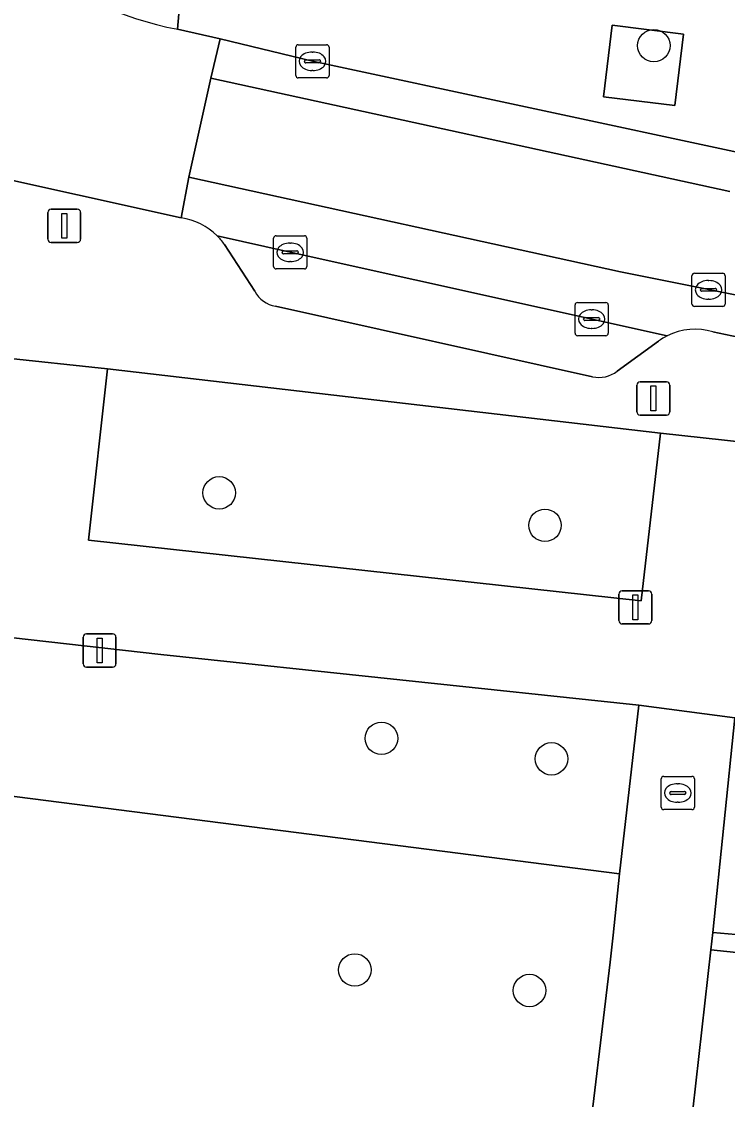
# Model space of a CAD drawing. Extents: x 161928 to 163071, y 386474 to 387428.
# Drawn here: x 162291.77 to 162313.04, y 386722.6 to 386755.07 of the extents above; entities that cross this region are included whole.
import ezdxf

# ---------------------------------------------------------------- set-up
doc = ezdxf.new("R2010")
doc.units = 0
for name, color, linetype in [('IMGEO_Afsluitpaal', 7, 'Continuous'), ('IMGEO_Boom', 7, 'Continuous'), ('IMGEO_Grasland_overig', 7, 'Continuous'), ('IMGEO_Groenvoorziening', 7, 'Continuous'), ('IMGEO_Kolk', 7, 'Continuous'), ('IMGEO_Lichtmast', 7, 'Continuous'), ('IMGEO_Parkeervlak_open', 7, 'Continuous'), ('IMGEO_Rijbaan_lokaal_gesloten', 7, 'Continuous'), ('IMGEO_Rijbaan_lokaal_open', 7, 'Continuous'), ('IMGEO_Rioolput', 7, 'Continuous'), ('IMGEO_Voetpad_open', 7, 'Continuous')]:
    doc.layers.add(name, color=color, linetype=linetype)

msp = doc.modelspace()

# ---------------------------------------------------------------- linework, layer by layer
at = {"layer": 'IMGEO_Afsluitpaal'}
for p, q in [((162293.723, 386736.624), (162294.513, 386736.624)), ((162294.513, 386736.624), (162293.723, 386736.624)), ((162293.623, 386735.724), (162293.623, 386736.524)), ((162293.623, 386736.524), (162293.623, 386735.724)), ((162294.613, 386736.524), (162294.613, 386735.724)), ((162294.613, 386735.724), (162294.613, 386736.524)), ((162294.513, 386735.624), (162293.723, 386735.624)), ((162293.723, 386735.624), (162294.513, 386735.624))]:
    msp.add_line(p, q, dxfattribs=at)
msp.add_lwpolyline([(162294.043, 386736.499), (162294.193, 386736.499), (162294.193, 386735.749), (162294.043, 386735.749), (162294.043, 386736.499)], dxfattribs=at)
for centre, start, end in [((162293.723, 386736.524), 90, 180), ((162293.723, 386736.524), 90, 180), ((162294.513, 386736.524), 0, 90), ((162294.513, 386736.524), 360, 90), ((162293.723, 386735.724), 180, 270), ((162293.723, 386735.724), 180, 270), ((162294.513, 386735.724), 270, 0), ((162294.513, 386735.724), 270, 0)]:
    msp.add_arc(centre, 0.1, start, end, dxfattribs=at)
at = {"layer": 'IMGEO_Boom'}
for centre in [(162310.824, 386754.344), (162297.725, 386740.872), (162307.544, 386739.894), (162302.615, 386733.477), (162307.739, 386732.859), (162301.812, 386726.5), (162307.076, 386725.881)]:
    msp.add_circle(centre, 0.489, dxfattribs=at)
at = {"layer": 'IMGEO_Grasland_overig'}
msp.add_lwpolyline([(162314.573, 386726.894), (162312.539, 386727.103), (162311.366, 386716.664), (162313.172, 386716.465), (162313.403, 386716.44)], close=True, dxfattribs=at)
at = {"layer": 'IMGEO_Groenvoorziening'}
for points in [[(162311.723, 386754.689), (162309.573, 386754.958), (162309.304, 386752.805), (162311.454, 386752.536)], [(162311.028, 386742.673), (162294.362, 386744.606), (162293.788, 386739.451), (162310.444, 386737.622)], [(162310.368, 386734.474), (162295.961, 386736.007), (162270.636, 386738.86), (162269.912, 386732.425), (162271.904, 386732.25), (162272.369, 386736.187), (162283.89, 386734.923), (162283.611, 386732.74), (162309.792, 386729.394)], [(162352.675, 386729.708), (162313.269, 386734.099), (162312.598, 386727.632), (162314.687, 386727.45), (162315.167, 386731.372), (162326.949, 386729.845), (162326.588, 386727.344), (162352.367, 386724.632)]]:
    msp.add_lwpolyline(points, close=True, dxfattribs=at)
for points in [[(162265.931, 386674.909), (162298.443, 386671.239), (162303.013, 386670.566), (162304.669, 386683.878), (162305.169, 386688.318), (162305.205, 386688.636), (162301.954, 386688.949), (162302.323, 386692.047), (162305.547, 386691.675), (162305.559, 386691.781), (162306.463, 386699.928), (162303.303, 386700.275), (162303.562, 386703.251), (162306.833, 386702.918), (162306.842, 386702.987), (162308.418, 386717.332), (162305.202, 386717.705), (162305.579, 386720.664), (162308.745, 386720.323), (162308.759, 386720.449), (162309.508, 386726.735), (162309.599, 386727.55), (162309.792, 386729.394), (162283.611, 386732.74)], [(162352.075, 386721.623), (162352.367, 386724.632), (162326.588, 386727.344), (162326.949, 386729.845), (162315.167, 386731.372), (162314.687, 386727.45), (162312.598, 386727.632), (162312.539, 386727.103), (162314.573, 386726.894), (162325.228, 386725.723), (162325.108, 386724.65), (162323.298, 386708.491)]]:
    msp.add_lwpolyline(points, dxfattribs=at)
at = {"layer": 'IMGEO_Kolk'}
for p, q in [((162300.035, 386753.446), (162300.035, 386754.298)), ((162300.11, 386754.372), (162300.962, 386754.372)), ((162301.036, 386754.298), (162301.036, 386753.446)), ((162300.294, 386753.866), (162300.294, 386753.878)), ((162300.337, 386753.915), (162300.735, 386753.915)), ((162300.523, 386754.152), (162300.548, 386754.152)), ((162300.778, 386753.878), (162300.778, 386753.866)), ((162300.732, 386753.829), (162300.334, 386753.829)), ((162300.546, 386753.592), (162300.521, 386753.592)), ((162300.962, 386753.372), (162300.11, 386753.372)), ((162299.364, 386747.692), (162299.364, 386748.544)), ((162299.439, 386748.618), (162300.291, 386748.618)), ((162299.852, 386748.398), (162299.877, 386748.398)), ((162300.365, 386748.544), (162300.365, 386747.692)), ((162299.623, 386748.112), (162299.623, 386748.124)), ((162300.061, 386748.075), (162299.663, 386748.075)), ((162299.666, 386748.161), (162300.064, 386748.161)), ((162300.107, 386748.124), (162300.107, 386748.112)), ((162299.875, 386747.838), (162299.85, 386747.838)), ((162300.291, 386747.618), (162299.439, 386747.618)), ((162308.45, 386745.681), (162308.45, 386746.533)), ((162308.525, 386746.607), (162309.377, 386746.607)), ((162308.938, 386746.387), (162308.963, 386746.387)), ((162309.451, 386746.533), (162309.451, 386745.681)), ((162308.709, 386746.101), (162308.709, 386746.113)), ((162309.147, 386746.064), (162308.749, 386746.064)), ((162308.752, 386746.15), (162309.15, 386746.15)), ((162309.193, 386746.113), (162309.193, 386746.101)), ((162308.961, 386745.827), (162308.936, 386745.827)), ((162309.377, 386745.607), (162308.525, 386745.607)), ((162311.046, 386731.404), (162311.046, 386732.256)), ((162311.121, 386732.33), (162311.973, 386732.33)), ((162311.534, 386732.11), (162311.559, 386732.11)), ((162312.047, 386732.256), (162312.047, 386731.404)), ((162311.305, 386731.824), (162311.305, 386731.836)), ((162311.743, 386731.787), (162311.345, 386731.787)), ((162311.348, 386731.873), (162311.746, 386731.873)), ((162311.789, 386731.836), (162311.789, 386731.824)), ((162311.557, 386731.55), (162311.532, 386731.55)), ((162311.973, 386731.33), (162311.121, 386731.33))]:
    msp.add_line(p, q, dxfattribs=at)
for points in [[(162300.035, 386753.446), (162300.035, 386754.298)], [(162300.11, 386754.372), (162300.962, 386754.372)], [(162301.036, 386754.298), (162301.036, 386753.446)], [(162300.962, 386753.372), (162300.11, 386753.372)], [(162299.364, 386747.692), (162299.364, 386748.544)], [(162299.439, 386748.618), (162300.291, 386748.618)], [(162300.365, 386748.544), (162300.365, 386747.692)], [(162300.291, 386747.618), (162299.439, 386747.618)], [(162308.45, 386745.681), (162308.45, 386746.533)], [(162308.525, 386746.607), (162309.377, 386746.607)], [(162309.451, 386746.533), (162309.451, 386745.681)], [(162309.377, 386745.607), (162308.525, 386745.607)], [(162311.046, 386731.404), (162311.046, 386732.256)], [(162311.121, 386732.33), (162311.973, 386732.33)], [(162312.047, 386732.256), (162312.047, 386731.404)], [(162311.973, 386731.33), (162311.121, 386731.33)]]:
    msp.add_lwpolyline(points, dxfattribs=at)
for centre, radius, start, end in [((162300.112, 386754.296), 0.0765, 91.552, 178.448), ((162300.112, 386754.296), 0.0765, 91.552, 178.448), ((162300.96, 386754.296), 0.0765, 1.552, 88.448), ((162300.96, 386754.296), 0.0765, 1.552, 88.448), ((162300.334, 386753.875), 0.0403, 85.8775, 175.7526), ((162300.331, 386753.865), 0.0366, 178.938, 274.7102), ((162300.735, 386753.872), 0.043, 264.8664, 352.4533), ((162300.739, 386753.877), 0.0386, 1.7309, 96.639), ((162300.112, 386753.448), 0.0765, 181.552, 268.448), ((162300.112, 386753.448), 0.0765, 181.552, 268.448), ((162300.96, 386753.448), 0.0765, 271.552, 358.448), ((162300.96, 386753.448), 0.0765, 271.552, 358.448), ((162299.441, 386748.542), 0.0765, 91.552, 178.448), ((162299.441, 386748.542), 0.0765, 91.552, 178.448), ((162300.289, 386748.542), 0.0765, 1.552, 88.448), ((162300.289, 386748.542), 0.0765, 1.552, 88.448), ((162299.663, 386748.121), 0.0403, 85.8775, 175.7526), ((162299.66, 386748.111), 0.0366, 178.938, 274.7102), ((162300.064, 386748.118), 0.043, 264.8664, 352.4533), ((162300.068, 386748.123), 0.0386, 1.7309, 96.639), ((162299.441, 386747.694), 0.0765, 181.552, 268.448), ((162299.441, 386747.694), 0.0765, 181.552, 268.448), ((162300.289, 386747.694), 0.0765, 271.552, 358.448), ((162300.289, 386747.694), 0.0765, 271.552, 358.448), ((162308.527, 386746.531), 0.0765, 91.552, 178.448), ((162308.527, 386746.531), 0.0765, 91.552, 178.448), ((162309.375, 386746.531), 0.0765, 1.552, 88.448), ((162309.375, 386746.531), 0.0765, 1.552, 88.448), ((162308.749, 386746.11), 0.0403, 85.8775, 175.7526), ((162308.746, 386746.1), 0.0366, 178.938, 274.7102), ((162309.15, 386746.107), 0.043, 264.8664, 352.4533), ((162309.154, 386746.112), 0.0386, 1.7309, 96.639), ((162308.527, 386745.683), 0.0765, 181.552, 268.448), ((162308.527, 386745.683), 0.0765, 181.552, 268.448), ((162309.375, 386745.683), 0.0765, 271.552, 358.448), ((162309.375, 386745.683), 0.0765, 271.552, 358.448), ((162311.123, 386732.254), 0.0765, 91.552, 178.448), ((162311.123, 386732.254), 0.0765, 91.552, 178.448), ((162311.971, 386732.254), 0.0765, 1.552, 88.448), ((162311.971, 386732.254), 0.0765, 1.552, 88.448), ((162311.345, 386731.833), 0.0403, 85.8775, 175.7526), ((162311.342, 386731.823), 0.0366, 178.938, 274.7102), ((162311.746, 386731.83), 0.043, 264.8664, 352.4533), ((162311.75, 386731.835), 0.0386, 1.7309, 96.639), ((162311.123, 386731.406), 0.0765, 181.552, 268.448), ((162311.123, 386731.406), 0.0765, 181.552, 268.448), ((162311.971, 386731.406), 0.0765, 271.552, 358.448), ((162311.971, 386731.406), 0.0765, 271.552, 358.448)]:
    msp.add_arc(centre, radius, start, end, dxfattribs=at)
for centre, major_axis, ratio, start_param, end_param in [((162300.522, 386753.872), (-0.387, 0.002), 0.722429, 4.712389, 7.853982), ((162300.547, 386753.872), (-0.39, 0.002), 0.717154, 1.570796, 4.712389), ((162299.851, 386748.118), (-0.387, 0.002), 0.722429, 4.712389, 7.853982), ((162299.876, 386748.118), (-0.39, 0.002), 0.717154, 1.570796, 4.712389), ((162308.937, 386746.107), (-0.387, 0.002), 0.722429, 4.712389, 7.853982), ((162308.962, 386746.107), (-0.39, 0.002), 0.717154, 1.570796, 4.712389), ((162311.533, 386731.83), (-0.387, 0.002), 0.722429, 4.712389, 7.853982), ((162311.558, 386731.83), (-0.39, 0.002), 0.717154, 1.570796, 4.712389)]:
    msp.add_ellipse(centre, major_axis=major_axis, ratio=ratio, start_param=start_param, end_param=end_param, dxfattribs=at)
at = {"layer": 'IMGEO_Lichtmast'}
for p, q in [((162292.558, 386748.516), (162292.558, 386749.316)), ((162292.558, 386749.316), (162292.558, 386748.516)), ((162292.658, 386749.416), (162293.448, 386749.416)), ((162293.448, 386749.416), (162292.658, 386749.416)), ((162293.548, 386749.316), (162293.548, 386748.516)), ((162293.548, 386748.516), (162293.548, 386749.316)), ((162293.448, 386748.416), (162292.658, 386748.416)), ((162292.658, 386748.416), (162293.448, 386748.416)), ((162310.314, 386743.317), (162310.314, 386744.117)), ((162310.314, 386744.117), (162310.314, 386743.317)), ((162310.414, 386744.217), (162311.204, 386744.217)), ((162311.204, 386744.217), (162310.414, 386744.217)), ((162311.304, 386744.117), (162311.304, 386743.317)), ((162311.304, 386743.317), (162311.304, 386744.117)), ((162311.204, 386743.217), (162310.414, 386743.217)), ((162310.414, 386743.217), (162311.204, 386743.217)), ((162309.871, 386737.923), (162310.661, 386737.923)), ((162310.661, 386737.923), (162309.871, 386737.923)), ((162309.771, 386737.023), (162309.771, 386737.823)), ((162309.771, 386737.823), (162309.771, 386737.023)), ((162310.761, 386737.823), (162310.761, 386737.023)), ((162310.761, 386737.023), (162310.761, 386737.823)), ((162310.661, 386736.923), (162309.871, 386736.923)), ((162309.871, 386736.923), (162310.661, 386736.923))]:
    msp.add_line(p, q, dxfattribs=at)
for points in [[(162292.978, 386749.291), (162293.128, 386749.291), (162293.128, 386748.541), (162292.978, 386748.541), (162292.978, 386749.291)], [(162310.734, 386744.092), (162310.884, 386744.092), (162310.884, 386743.342), (162310.734, 386743.342), (162310.734, 386744.092)], [(162310.191, 386737.798), (162310.341, 386737.798), (162310.341, 386737.048), (162310.191, 386737.048), (162310.191, 386737.798)]]:
    msp.add_lwpolyline(points, dxfattribs=at)
for centre, start, end in [((162292.658, 386749.316), 90, 180), ((162292.658, 386749.316), 90, 180), ((162293.448, 386749.316), 0, 90), ((162293.448, 386749.316), 360, 90), ((162292.658, 386748.516), 180, 270), ((162292.658, 386748.516), 180, 270), ((162293.448, 386748.516), 270, 0), ((162293.448, 386748.516), 270, 0), ((162310.414, 386744.117), 90, 180), ((162310.414, 386744.117), 90, 180), ((162311.204, 386744.117), 0, 90), ((162311.204, 386744.117), 360, 90), ((162310.414, 386743.317), 180, 270), ((162310.414, 386743.317), 180, 270), ((162311.204, 386743.317), 270, 0), ((162311.204, 386743.317), 270, 0), ((162309.871, 386737.823), 90, 180), ((162309.871, 386737.823), 90, 180), ((162310.661, 386737.823), 0, 90), ((162310.661, 386737.823), 360, 90), ((162309.871, 386737.023), 180, 270), ((162309.871, 386737.023), 180, 270), ((162310.661, 386737.023), 270, 0), ((162310.661, 386737.023), 270, 0)]:
    msp.add_arc(centre, 0.1, start, end, dxfattribs=at)
at = {"layer": 'IMGEO_Parkeervlak_open'}
for points in [[(162311.228, 386745.602), (162299.865, 386748.118), (162297.661, 386748.618)], [(162297.882, 386748.358), (162298.794, 386746.944)], [(162299.422, 386746.491), (162308.973, 386744.371)], [(162309.722, 386744.537), (162310.966, 386745.44)]]:
    msp.add_lwpolyline(points, dxfattribs=at)
for centre, radius, start, end in [((162296.421, 386747.34), 1.781, 34.8675, 45.8616), ((162299.581, 386747.373), 0.896, 208.6037, 259.7876), ((162312.029, 386744.014), 1.779, 116.7617, 126.697), ((162309.173, 386745.24), 0.892, 257.0267, 307.9661)]:
    msp.add_arc(centre, radius, start, end, dxfattribs=at)
at = {"layer": 'IMGEO_Rijbaan_lokaal_gesloten'}
for points in [[(162348.222, 386746.752), (162340.504, 386747.617), (162336.333, 386748.093), (162333.842, 386748.369), (162322.422, 386749.688), (162319.451, 386750.021), (162318.704, 386750.125), (162317.461, 386750.328), (162314.814, 386750.859), (162313.66, 386751.066), (162300.536, 386753.872), (162297.751, 386754.551), (162297.476, 386753.36), (162313.112, 386749.948)], [(162315.031, 386746.49), (162309.819, 386747.527), (162296.812, 386750.383), (162296.581, 386749.152)], [(162297.661, 386748.618), (162299.865, 386748.118), (162311.228, 386745.602)], [(162312.606, 386745.722), (162313.748, 386745.485), (162315.788, 386745.128)]]:
    msp.add_lwpolyline(points, dxfattribs=at)
for centre, radius, start, end in [((162296.321, 386747.266), 1.904, 45.2444, 82.1359), ((162312.066, 386743.951), 1.852, 73.0475, 116.9063)]:
    msp.add_arc(centre, radius, start, end, dxfattribs=at)
at = {"layer": 'IMGEO_Rijbaan_lokaal_open'}
msp.add_lwpolyline([(162313.112, 386749.948), (162297.476, 386753.36), (162296.812, 386750.383), (162309.819, 386747.527), (162315.031, 386746.49)], dxfattribs=at)
at = {"layer": 'IMGEO_Rioolput'}
for p, q in [((162311.973, 386746.561), (162311.973, 386747.413)), ((162312.048, 386747.487), (162312.9, 386747.487)), ((162312.974, 386747.413), (162312.974, 386746.561)), ((162312.275, 386747.03), (162312.673, 386747.03)), ((162312.461, 386747.267), (162312.486, 386747.267)), ((162312.232, 386746.981), (162312.232, 386746.993)), ((162312.67, 386746.944), (162312.272, 386746.944)), ((162312.484, 386746.707), (162312.459, 386746.707)), ((162312.716, 386746.993), (162312.716, 386746.981)), ((162312.9, 386746.487), (162312.048, 386746.487))]:
    msp.add_line(p, q, dxfattribs=at)
for points in [[(162311.973, 386746.561), (162311.973, 386747.413)], [(162312.048, 386747.487), (162312.9, 386747.487)], [(162312.974, 386747.413), (162312.974, 386746.561)], [(162312.9, 386746.487), (162312.048, 386746.487)]]:
    msp.add_lwpolyline(points, dxfattribs=at)
for centre, radius, start, end in [((162312.05, 386747.411), 0.0765, 91.552, 178.448), ((162312.05, 386747.411), 0.0765, 91.552, 178.448), ((162312.898, 386747.411), 0.0765, 1.552, 88.448), ((162312.898, 386747.411), 0.0765, 1.552, 88.448), ((162312.272, 386746.99), 0.0403, 85.8775, 175.7526), ((162312.677, 386746.992), 0.0386, 1.7309, 96.639), ((162312.269, 386746.98), 0.0366, 178.938, 274.7102), ((162312.673, 386746.987), 0.043, 264.8664, 352.4533), ((162312.05, 386746.563), 0.0765, 181.552, 268.448), ((162312.05, 386746.563), 0.0765, 181.552, 268.448), ((162312.898, 386746.563), 0.0765, 271.552, 358.448), ((162312.898, 386746.563), 0.0765, 271.552, 358.448)]:
    msp.add_arc(centre, radius, start, end, dxfattribs=at)
for centre, major_axis, ratio, start_param, end_param in [((162312.46, 386746.987), (-0.387, 0.002), 0.722429, 4.712389, 7.853982), ((162312.485, 386746.987), (-0.39, 0.002), 0.717154, 1.570796, 4.712389)]:
    msp.add_ellipse(centre, major_axis=major_axis, ratio=ratio, start_param=start_param, end_param=end_param, dxfattribs=at)
at = {"layer": 'IMGEO_Voetpad_open'}
for points in [[(162296.473, 386754.838), (162297.157, 386762.811)], [(162297.157, 386762.811), (162296.473, 386754.838), (162297.751, 386754.551), (162300.536, 386753.872), (162313.66, 386751.066), (162314.814, 386750.859), (162317.461, 386750.328), (162318.704, 386750.125), (162319.451, 386750.021), (162322.422, 386749.688), (162333.842, 386748.369), (162334.098, 386750.714), (162336.577, 386750.4), (162336.333, 386748.093), (162340.504, 386747.617), (162348.222, 386746.752), (162348.337, 386747.949), (162358.167, 386746.822), (162358.209, 386747.21), (162358.358, 386748.584), (162360.712, 386748.283), (162360.376, 386745.386), (162361.059, 386745.307), (162373.114, 386743.888)], [(162297.476, 386753.36), (162297.751, 386754.551), (162296.473, 386754.838)], [(162290.32, 386750.546), (162296.581, 386749.152), (162296.812, 386750.383), (162297.476, 386753.36)], [(162296.581, 386749.152), (162290.32, 386750.546)], [(162356.789, 386737.505), (162353.604, 386737.855), (162353.03, 386732.924), (162324.969, 386736.065), (162313.656, 386737.331), (162314.244, 386742.319), (162311.028, 386742.673), (162310.444, 386737.622), (162293.788, 386739.451), (162294.362, 386744.606), (162291.152, 386744.95), (162290.613, 386740.314), (162290.544, 386739.722), (162290.018, 386739.78), (162289.383, 386739.851), (162271.516, 386741.841), (162272.041, 386746.368), (162267.553, 386746.877), (162267.049, 386742.383), (162226.78, 386746.88), (162227.141, 386750.228)], [(162298.794, 386746.944), (162297.882, 386748.358)], [(162308.973, 386744.371), (162299.422, 386746.491)], [(162284.458, 386745.747), (162291.152, 386744.95), (162294.362, 386744.606), (162311.028, 386742.673), (162314.244, 386742.319), (162353.604, 386737.855), (162356.789, 386737.505), (162373.562, 386735.509), (162380.048, 386734.665), (162386.801, 386733.564), (162396.12, 386731.664), (162399.235, 386730.513), (162406.498, 386727.644), (162406.76, 386729.132)], [(162315.788, 386745.128), (162313.748, 386745.485), (162312.606, 386745.722)], [(162310.966, 386745.44), (162309.722, 386744.537)], [(162270.636, 386738.86), (162295.961, 386736.007), (162310.368, 386734.474), (162313.269, 386734.099), (162352.675, 386729.708), (162355.858, 386729.333), (162356.309, 386729.283), (162395.425, 386724.974), (162398.579, 386724.529), (162398.674, 386724.518), (162404.155, 386723.864), (162406.356, 386723.597), (162406.39, 386726.879), (162398.983, 386727.763), (162399.235, 386730.513), (162396.12, 386731.664), (162395.767, 386728.098), (162381.186, 386729.766), (162356.15, 386732.52), (162356.789, 386737.505)], [(162311.366, 386716.664), (162312.539, 386727.103), (162312.598, 386727.632), (162313.269, 386734.099), (162310.368, 386734.474), (162309.792, 386729.394), (162309.599, 386727.55), (162309.508, 386726.735), (162308.759, 386720.449)]]:
    msp.add_lwpolyline(points, dxfattribs=at)
msp.add_lwpolyline([(162311.454, 386752.536), (162309.304, 386752.805), (162309.573, 386754.958), (162311.723, 386754.689)], close=True, dxfattribs=at)
for centre, radius, start, end in [((162298.473, 386765.249), 10.602, 230.7715, 259.128), ((162298.473, 386765.249), 10.602, 230.7715, 259.128), ((162296.321, 386747.266), 1.904, 45.2444, 82.1359), ((162296.421, 386747.34), 1.781, 34.8675, 45.8616), ((162299.581, 386747.373), 0.896, 208.6037, 259.7876), ((162312.066, 386743.951), 1.852, 73.0475, 116.9063), ((162312.029, 386744.014), 1.779, 116.7617, 126.697), ((162309.173, 386745.24), 0.892, 257.0267, 307.9661)]:
    msp.add_arc(centre, radius, start, end, dxfattribs=at)

doc.saveas('drawing.dxf')
